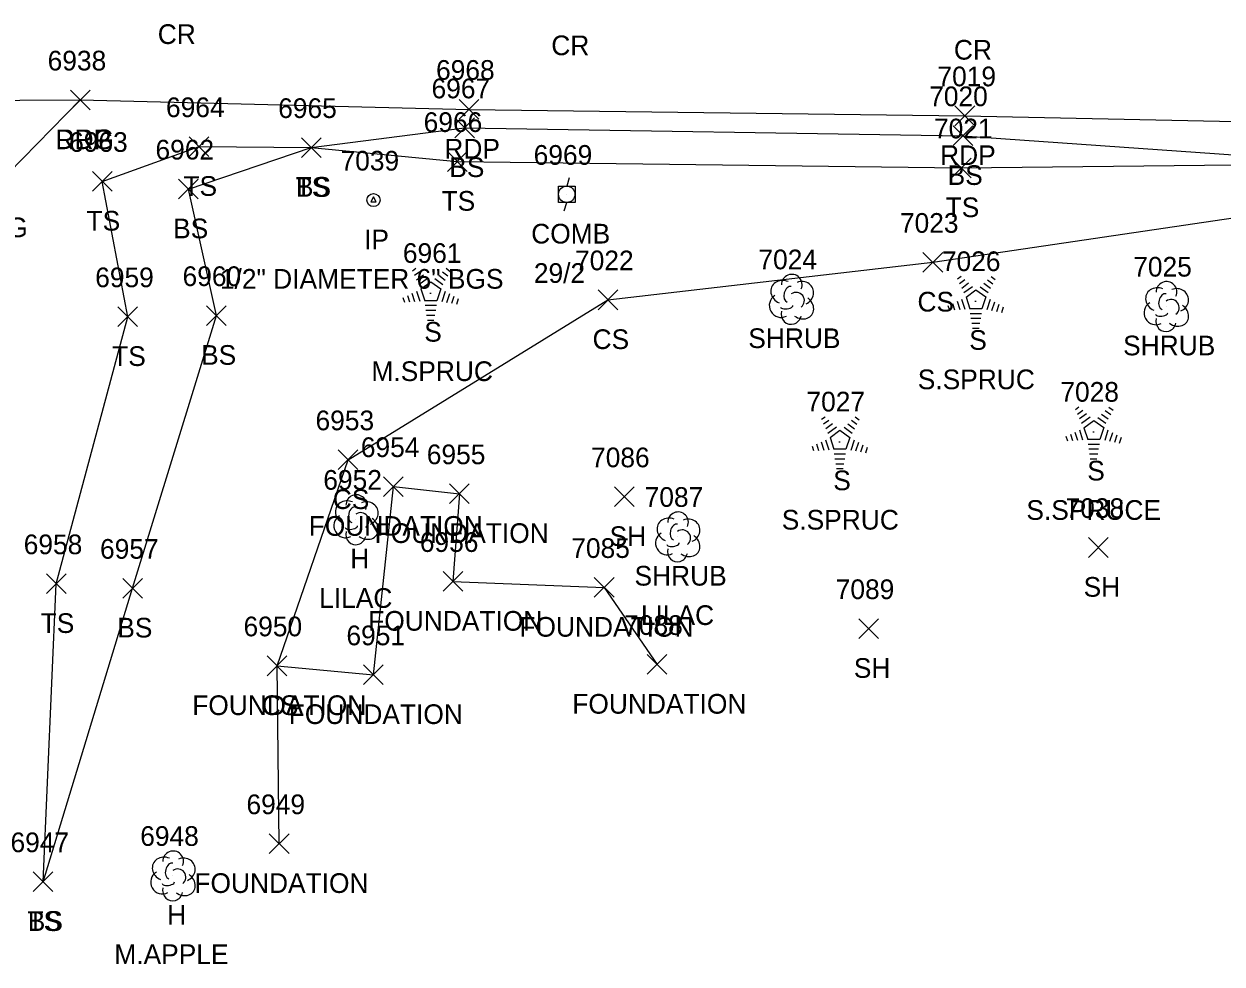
# Model space of a CAD drawing. Extents: x 1443912 to 1445411, y 621446 to 623693.
# Drawn here: x 1445010.6 to 1445132.2, y 622481 to 622576.5 of the extents above; entities that cross this region are included whole.
import ezdxf

# ---------------------------------------------------------------- set-up
doc = ezdxf.new("R2010")
doc.units = 0
for name, color, linetype in [('L_A', 7, 'Continuous'), ('L_C', 7, 'Continuous'), ('L_I', 7, 'Continuous'), ('L_TIC', 7, 'Continuous'), ('LBC', 7, 'Continuous'), ('LELB', 7, 'Continuous'), ('LSH', 7, 'Continuous'), ('LTC', 7, 'Continuous'), ('LTD', 7, 'Continuous'), ('M_A', 7, 'Continuous'), ('M_C', 7, 'Continuous'), ('M_I', 7, 'Continuous'), ('MPIR', 7, 'Continuous'), ('P_A', 7, 'Continuous'), ('P_I', 7, 'Continuous'), ('P_TIC', 7, 'Continuous'), ('PET', 7, 'Continuous'), ('R_A', 7, 'Continuous'), ('R_I', 7, 'Continuous'), ('R_TIC', 7, 'Continuous'), ('RDG', 7, 'Continuous'), ('U_A', 7, 'Continuous'), ('U_C', 7, 'Continuous'), ('U_I', 7, 'Continuous'), ('UP', 7, 'Continuous')]:
    doc.layers.add(name, color=color, linetype=linetype)

msp = doc.modelspace()

# ---------------------------------------------------------------- linework, layer by layer
at = {"layer": 'L_TIC'}
for points in [[(1445054.31, 622564.96), (1445056.31, 622566.96)], [(1445056.31, 622564.96), (1445054.31, 622566.96)], [(1445104.9, 622564.16), (1445106.9, 622566.16)], [(1445106.9, 622564.16), (1445104.9, 622566.16)], [(1445027.35, 622563.05), (1445029.35, 622565.05)], [(1445029.35, 622563.05), (1445027.35, 622565.05)], [(1445038.74, 622562.96), (1445040.74, 622564.96)], [(1445040.74, 622562.96), (1445038.74, 622564.96)], [(1445038.74, 622562.96), (1445040.74, 622564.96)], [(1445040.74, 622562.96), (1445038.74, 622564.96)], [(1445053.56, 622561.54), (1445055.56, 622563.54)], [(1445055.56, 622561.54), (1445053.56, 622563.54)], [(1445104.74, 622560.89), (1445106.74, 622562.89)], [(1445106.74, 622560.89), (1445104.74, 622562.89)], [(1445017.51, 622559.52), (1445019.51, 622561.52)], [(1445019.51, 622559.52), (1445017.51, 622561.52)], [(1445026.27, 622558.74), (1445028.27, 622560.74)], [(1445028.27, 622558.74), (1445026.27, 622560.74)], [(1445101.85, 622551.3), (1445103.85, 622553.3)], [(1445103.85, 622551.3), (1445101.85, 622553.3)], [(1445068.86, 622547.49), (1445070.86, 622549.49)], [(1445070.86, 622547.49), (1445068.86, 622549.49)], [(1445020.11, 622545.77), (1445022.11, 622547.77)], [(1445022.11, 622545.77), (1445020.11, 622547.77)], [(1445029.11, 622545.89), (1445031.11, 622547.89)], [(1445031.11, 622545.89), (1445029.11, 622547.89)], [(1445042.47, 622531.24), (1445044.47, 622533.24)], [(1445044.47, 622531.24), (1445042.47, 622533.24)], [(1445047.08, 622528.52), (1445049.08, 622530.52)], [(1445049.08, 622528.52), (1445047.08, 622530.52)], [(1445053.78, 622527.79), (1445055.78, 622529.79)], [(1445055.78, 622527.79), (1445053.78, 622529.79)], [(1445070.54, 622527.48), (1445072.54, 622529.48)], [(1445072.54, 622527.48), (1445070.54, 622529.48)], [(1445118.67, 622522.33), (1445120.67, 622524.33)], [(1445120.67, 622522.33), (1445118.67, 622524.33)], [(1445012.85, 622518.65), (1445014.85, 622520.65)], [(1445014.85, 622518.65), (1445012.85, 622520.65)], [(1445053.12, 622518.88), (1445055.12, 622520.88)], [(1445055.12, 622518.88), (1445053.12, 622520.88)], [(1445068.48, 622518.27), (1445070.48, 622520.27)], [(1445070.48, 622518.27), (1445068.48, 622520.27)], [(1445020.59, 622518.19), (1445022.59, 622520.19)], [(1445022.59, 622518.19), (1445020.59, 622520.19)], [(1445095.34, 622514.09), (1445097.34, 622516.09)], [(1445097.34, 622514.09), (1445095.34, 622516.09)], [(1445035.26, 622510.31), (1445037.26, 622512.31)], [(1445037.26, 622510.31), (1445035.26, 622512.31)], [(1445035.26, 622510.31), (1445037.26, 622512.31)], [(1445037.26, 622510.31), (1445035.26, 622512.31)], [(1445073.85, 622510.45), (1445075.85, 622512.45)], [(1445075.85, 622510.45), (1445073.85, 622512.45)], [(1445045.05, 622509.4), (1445047.05, 622511.4)], [(1445047.05, 622509.4), (1445045.05, 622511.4)], [(1445035.48, 622492.24), (1445037.48, 622494.24)], [(1445037.48, 622492.24), (1445035.48, 622494.24)], [(1445011.51, 622488.38), (1445013.51, 622490.38)], [(1445013.51, 622488.38), (1445011.51, 622490.38)], [(1445011.51, 622488.38), (1445013.51, 622490.38)], [(1445013.51, 622488.38), (1445011.51, 622490.38)]]:
    msp.add_lwpolyline(points, dxfattribs=at)
at = {"layer": 'LBC'}
msp.add_lwpolyline([(1445036.48, 622493.24), (1445036.26, 622511.31), (1445046.05, 622510.4), (1445048.08, 622529.52), (1445054.78, 622528.79), (1445054.12, 622519.88), (1445069.48, 622519.27), (1445074.85, 622511.45)], dxfattribs=at)
at = {"layer": 'LELB'}
for points in [[(1445012.51, 622489.38), (1445021.59, 622519.19), (1445030.11, 622546.89), (1445027.27, 622559.74), (1445039.74, 622563.96), (1445055.31, 622565.96), (1445105.9, 622565.16), (1445145.89, 622562.33), (1445190.42, 622556.94), (1445194.43, 622528.68), (1445193.76, 622516.24)], [(1445012.51, 622489.38), (1445013.85, 622519.65), (1445021.11, 622546.77), (1445018.51, 622560.52), (1445028.35, 622564.05), (1445039.74, 622563.96), (1445054.56, 622562.54), (1445105.74, 622561.89), (1445145.89, 622562.33), (1445192.07, 622560.53), (1445197.82, 622529.9), (1445197.48, 622516.21)], [(1445036.26, 622511.31), (1445043.47, 622532.24), (1445069.86, 622548.49), (1445102.85, 622552.3), (1445145.72, 622558.66), (1445182.01, 622553.14), (1445180.39, 622526.62), (1445176.92, 622514.89)]]:
    msp.add_lwpolyline(points, dxfattribs=at)
at = {"layer": 'LSH'}
for p, q in [((1445088.48, 622548.59), (1445088.48, 622548.59)), ((1445088.48, 622548.59), (1445088.48, 622548.59)), ((1445126.54, 622547.85), (1445126.54, 622547.85)), ((1445126.54, 622547.85), (1445126.54, 622547.85)), ((1445076.93, 622524.46), (1445076.93, 622524.46)), ((1445076.93, 622524.46), (1445076.93, 622524.46))]:
    msp.add_line(p, q, dxfattribs=at)
for centre in [(1445088.53, 622550.03), (1445126.58, 622549.29), (1445076.98, 622525.89)]:
    msp.add_arc(centre, 1.05, 335.5272, 180.9563, dxfattribs=at)
for centre, major_axis, ratio, start_param, end_param in [((1445087.69, 622549.26), (1.21, -0.51), 0.895232, 1.570796, 4.712389), ((1445088.27, 622549.05), (-0.208, -0.792), 0.645439, 3.141593, 6.283185), ((1445089.52, 622549.17), (-1.14, -0.48), 0.949671, 1.570796, 4.712389), ((1445125.75, 622548.52), (1.21, -0.51), 0.895232, 1.570796, 4.712389), ((1445127.58, 622548.44), (-1.14, -0.48), 0.949671, 1.570796, 4.712389), ((1445087.4, 622547.88), (0.58, -1.04), 0.959034, 3.141593, 6.283185), ((1445088.98, 622548.42), (-0.5, 0.667), 0.989748, 3.141593, 6.283185), ((1445089.48, 622547.76), (-1.09, 0.79), 0.841452, 1.570796, 4.712389), ((1445126.33, 622548.31), (-0.208, -0.792), 0.645439, 3.141593, 6.283185), ((1445127.04, 622547.69), (-0.5, 0.667), 0.989748, 3.141593, 6.283185), ((1445088.48, 622547.09), (0.26, 1.06), 0.942809, 1.570796, 4.712389), ((1445088.02, 622547.84), (-0.625, -0.083), 0.423636, 0, 3.141593), ((1445125.45, 622547.14), (0.58, -1.04), 0.959034, 3.141593, 6.283185), ((1445126.08, 622547.1), (-0.625, -0.083), 0.423636, 0, 3.141593), ((1445127.54, 622547.02), (-1.09, 0.79), 0.841452, 1.570796, 4.712389), ((1445126.54, 622546.35), (0.26, 1.06), 0.942809, 1.570796, 4.712389), ((1445076.14, 622525.12), (1.21, -0.51), 0.895232, 1.570796, 4.712389), ((1445077.97, 622525.04), (-1.14, -0.48), 0.949671, 1.570796, 4.712389), ((1445076.72, 622524.91), (-0.208, -0.792), 0.645439, 3.141593, 6.283185), ((1445077.43, 622524.29), (-0.5, 0.667), 0.989748, 3.141593, 6.283185), ((1445075.85, 622523.75), (0.58, -1.04), 0.959034, 3.141593, 6.283185), ((1445077.93, 622523.62), (-1.09, 0.79), 0.841452, 1.570796, 4.712389), ((1445076.93, 622522.96), (0.26, 1.06), 0.942809, 1.570796, 4.712389), ((1445076.47, 622523.71), (-0.625, -0.083), 0.423636, 0, 3.141593)]:
    msp.add_ellipse(centre, major_axis=major_axis, ratio=ratio, start_param=start_param, end_param=end_param, dxfattribs=at)
at = {"layer": 'LTC'}
for p, q in [((1445050.02, 622551.45), (1445050.37, 622551.71)), ((1445050.23, 622550.98), (1445050.76, 622551.37)), ((1445050.44, 622550.52), (1445051.14, 622551.03)), ((1445050.65, 622550.05), (1445051.53, 622550.69)), ((1445052.68, 622550.99), (1445053.35, 622550.5)), ((1445053.05, 622551.34), (1445053.6, 622550.94)), ((1445053.42, 622551.69), (1445053.84, 622551.38)), ((1445105.36, 622550.62), (1445105.72, 622550.88)), ((1445108.76, 622550.86), (1445109.18, 622550.56)), ((1445050.87, 622549.6), (1445051.88, 622550.33)), ((1445050.87, 622549.6), (1445051.26, 622548.4)), ((1445051.88, 622550.33), (1445052.88, 622549.61)), ((1445052.3, 622550.64), (1445053.11, 622550.06)), ((1445052.88, 622549.61), (1445052.49, 622548.4)), ((1445105.57, 622550.16), (1445106.1, 622550.54)), ((1445105.78, 622549.69), (1445106.48, 622550.2)), ((1445105.99, 622549.23), (1445106.87, 622549.86)), ((1445106.22, 622548.77), (1445107.23, 622549.51)), ((1445107.23, 622549.51), (1445108.22, 622548.78)), ((1445107.65, 622549.82), (1445108.46, 622549.23)), ((1445108.02, 622550.17), (1445108.7, 622549.67)), ((1445108.39, 622550.51), (1445108.94, 622550.12)), ((1445049.05, 622548.73), (1445049.2, 622548.26)), ((1445049.51, 622548.94), (1445049.72, 622548.29)), ((1445049.96, 622549.16), (1445050.23, 622548.33)), ((1445050.42, 622549.38), (1445050.75, 622548.36)), ((1445052.49, 622548.4), (1445051.26, 622548.4)), ((1445053.32, 622549.34), (1445052.98, 622548.3)), ((1445053.76, 622549.09), (1445053.48, 622548.2)), ((1445054.21, 622548.84), (1445053.97, 622548.11)), ((1445054.65, 622548.58), (1445054.47, 622548.01)), ((1445105.31, 622548.34), (1445105.58, 622547.5)), ((1445105.76, 622548.55), (1445106.09, 622547.53)), ((1445106.22, 622548.77), (1445106.6, 622547.58)), ((1445108.22, 622548.78), (1445107.83, 622547.58)), ((1445108.66, 622548.51), (1445108.32, 622547.47)), ((1445109.11, 622548.26), (1445108.82, 622547.37)), ((1445052.45, 622547.9), (1445051.31, 622547.9)), ((1445052.37, 622547.4), (1445051.38, 622547.4)), ((1445104.39, 622547.9), (1445104.55, 622547.43)), ((1445104.85, 622548.12), (1445105.06, 622547.47)), ((1445107.83, 622547.58), (1445106.6, 622547.58)), ((1445107.79, 622547.08), (1445106.65, 622547.08)), ((1445109.55, 622548.01), (1445109.31, 622547.28)), ((1445109.99, 622547.76), (1445109.81, 622547.18)), ((1445052.28, 622546.9), (1445051.45, 622546.9)), ((1445052.2, 622546.4), (1445051.53, 622546.4)), ((1445107.71, 622546.58), (1445106.72, 622546.58)), ((1445107.63, 622546.08), (1445106.8, 622546.08)), ((1445107.54, 622545.58), (1445106.87, 622545.58)), ((1445117.33, 622537.35), (1445117.69, 622537.61)), ((1445120.73, 622537.59), (1445121.15, 622537.29)), ((1445091.55, 622536.35), (1445091.91, 622536.61)), ((1445091.76, 622535.89), (1445092.29, 622536.27)), ((1445094.58, 622536.25), (1445095.13, 622535.85)), ((1445094.95, 622536.59), (1445095.37, 622536.29)), ((1445117.54, 622536.89), (1445118.07, 622537.27)), ((1445117.75, 622536.42), (1445118.46, 622536.93)), ((1445117.96, 622535.95), (1445118.84, 622536.59)), ((1445118.19, 622535.5), (1445119.2, 622536.23)), ((1445119.2, 622536.23), (1445120.2, 622535.51)), ((1445119.62, 622536.55), (1445120.43, 622535.96)), ((1445119.99, 622536.89), (1445120.67, 622536.4)), ((1445120.36, 622537.24), (1445120.91, 622536.84)), ((1445091.97, 622535.42), (1445092.68, 622535.93)), ((1445092.18, 622534.96), (1445093.06, 622535.6)), ((1445092.41, 622534.5), (1445093.42, 622535.24)), ((1445093.42, 622535.24), (1445094.42, 622534.51)), ((1445093.84, 622535.55), (1445094.65, 622534.96)), ((1445094.21, 622535.9), (1445094.89, 622535.4)), ((1445116.82, 622534.85), (1445117.03, 622534.2)), ((1445117.28, 622535.06), (1445117.55, 622534.23)), ((1445117.73, 622535.28), (1445118.06, 622534.26)), ((1445118.19, 622535.5), (1445118.58, 622534.31)), ((1445120.2, 622535.51), (1445119.81, 622534.31)), ((1445120.63, 622535.24), (1445120.3, 622534.2)), ((1445121.08, 622534.99), (1445120.79, 622534.1)), ((1445090.59, 622533.63), (1445090.74, 622533.17)), ((1445091.04, 622533.85), (1445091.25, 622533.2)), ((1445091.5, 622534.07), (1445091.77, 622533.23)), ((1445091.95, 622534.28), (1445092.28, 622533.26)), ((1445092.41, 622534.5), (1445092.79, 622533.31)), ((1445094.42, 622534.51), (1445094.02, 622533.31)), ((1445094.85, 622534.24), (1445094.52, 622533.2)), ((1445095.3, 622533.99), (1445095.01, 622533.11)), ((1445095.74, 622533.74), (1445095.51, 622533.01)), ((1445116.37, 622534.63), (1445116.52, 622534.16)), ((1445119.81, 622534.31), (1445118.58, 622534.31)), ((1445119.77, 622533.81), (1445118.62, 622533.81)), ((1445121.52, 622534.74), (1445121.29, 622534.01)), ((1445121.97, 622534.49), (1445121.78, 622533.91)), ((1445094.02, 622533.31), (1445092.79, 622533.31)), ((1445093.99, 622532.81), (1445092.84, 622532.81)), ((1445096.19, 622533.49), (1445096, 622532.92)), ((1445119.68, 622533.31), (1445118.7, 622533.31)), ((1445119.6, 622532.81), (1445118.77, 622532.81)), ((1445093.9, 622532.31), (1445092.91, 622532.31)), ((1445093.82, 622531.81), (1445092.99, 622531.81)), ((1445093.73, 622531.31), (1445093.06, 622531.31)), ((1445119.52, 622532.31), (1445118.84, 622532.31))]:
    msp.add_line(p, q, dxfattribs=at)
at = {"layer": 'LTD'}
for p, q in [((1445044.27, 622526.2), (1445044.27, 622526.2)), ((1445044.27, 622526.2), (1445044.27, 622526.2)), ((1445025.68, 622490.02), (1445025.68, 622490.02)), ((1445025.68, 622490.02), (1445025.68, 622490.02))]:
    msp.add_line(p, q, dxfattribs=at)
for centre in [(1445044.31, 622527.64), (1445025.72, 622491.45)]:
    msp.add_arc(centre, 1.05, 335.5272, 180.9563, dxfattribs=at)
for centre, major_axis, ratio, start_param, end_param in [((1445043.48, 622526.87), (1.21, -0.51), 0.895232, 1.570796, 4.712389), ((1445045.31, 622526.79), (-1.14, -0.48), 0.949671, 1.570796, 4.712389), ((1445043.18, 622525.5), (0.58, -1.04), 0.959034, 3.141593, 6.283185), ((1445044.06, 622526.66), (-0.208, -0.792), 0.645439, 3.141593, 6.283185), ((1445044.77, 622526.04), (-0.5, 0.667), 0.989748, 3.141593, 6.283185), ((1445043.81, 622525.45), (-0.625, -0.083), 0.423636, 0, 3.141593), ((1445045.27, 622525.37), (-1.09, 0.79), 0.841452, 1.570796, 4.712389), ((1445044.27, 622524.7), (0.26, 1.06), 0.942809, 1.570796, 4.712389), ((1445024.89, 622490.68), (1.21, -0.51), 0.895232, 1.570796, 4.712389), ((1445025.47, 622490.47), (-0.208, -0.792), 0.645439, 3.141593, 6.283185), ((1445026.72, 622490.6), (-1.14, -0.48), 0.949671, 1.570796, 4.712389), ((1445024.59, 622489.31), (0.58, -1.04), 0.959034, 3.141593, 6.283185), ((1445026.18, 622489.85), (-0.5, 0.667), 0.989748, 3.141593, 6.283185), ((1445026.68, 622489.18), (-1.09, 0.79), 0.841452, 1.570796, 4.712389), ((1445025.68, 622488.52), (0.26, 1.06), 0.942809, 1.570796, 4.712389), ((1445025.22, 622489.27), (-0.625, -0.083), 0.423636, 0, 3.141593)]:
    msp.add_ellipse(centre, major_axis=major_axis, ratio=ratio, start_param=start_param, end_param=end_param, dxfattribs=at)
at = {"layer": 'MPIR'}
msp.add_lwpolyline([(1445046.05, 622558.95), (1445045.77, 622558.45), (1445046.34, 622558.45)], close=True, dxfattribs=at)
msp.add_circle((1445046.05, 622558.62), 0.667, dxfattribs=at)
at = {"layer": 'P_TIC'}
for points in [[(1445015.28, 622567.79), (1445017.28, 622569.79)], [(1445017.28, 622567.79), (1445015.28, 622569.79)], [(1445054.76, 622566.84), (1445056.76, 622568.84)], [(1445056.76, 622566.84), (1445054.76, 622568.84)], [(1445105.1, 622566.18), (1445107.1, 622568.18)], [(1445107.1, 622566.18), (1445105.1, 622568.18)]]:
    msp.add_lwpolyline(points, dxfattribs=at)
at = {"layer": 'PET'}
msp.add_lwpolyline([(1444762.32, 622550.87), (1444765.48, 622555.51), (1444771.42, 622562.4), (1444777.98, 622567.72), (1444778.97, 622567.88), (1444793.44, 622574.04), (1444804, 622575.78), (1444819.79, 622575.28), (1444849.9, 622575.24), (1444896.52, 622573.13), (1444944.4, 622570.43), (1444985.66, 622568.62), (1445016.28, 622568.79), (1445055.76, 622567.84), (1445106.1, 622567.18), (1445146.5, 622566.32), (1445185.48, 622566.13), (1445218.5, 622565.93), (1445249.94, 622565.64), (1445288.6, 622564.79), (1445341.53, 622564.99), (1445404.89, 622565.43)], dxfattribs=at)
at = {"layer": 'R_TIC'}
for points in [[(1445015.28, 622567.79), (1445017.28, 622569.79)], [(1445017.28, 622567.79), (1445015.28, 622569.79)]]:
    msp.add_lwpolyline(points, dxfattribs=at)
at = {"layer": 'RDG'}
msp.add_lwpolyline([(1445016.28, 622568.79), (1445007.52, 622559.85), (1445006.06, 622531.93), (1445003.74, 622516.73), (1445004.91, 622489.89)], dxfattribs=at)
at = {"layer": 'UP'}
for p, q in [((1445065.93, 622560.88), (1445065.68, 622560.04)), ((1445064.85, 622558.38), (1445064.85, 622560.04)), ((1445064.85, 622560.04), (1445066.52, 622560.04)), ((1445065.68, 622559.21), (1445065.68, 622559.21)), ((1445066.52, 622560.04), (1445066.52, 622558.38)), ((1445066.52, 622558.38), (1445064.85, 622558.38)), ((1445065.43, 622557.54), (1445065.68, 622558.38))]:
    msp.add_line(p, q, dxfattribs=at)
msp.add_circle((1445065.68, 622559.21), 0.833, dxfattribs=at)

# ---------------------------------------------------------------- texts
at = {"layer": 'L_A'}
for s, p in [('BS', (1445053.75, 622560.96)), ('BS', (1445104.35, 622560.16)), ('TS', (1445026.76, 622559.05)), ('TS', (1445038.15, 622558.96)), ('BS', (1445038.18, 622558.96)), ('TS', (1445052.97, 622557.54)), ('TS', (1445104.15, 622556.89)), ('TS', (1445016.92, 622555.52)), ('BS', (1445025.71, 622554.74)), ('CS', (1445101.29, 622547.3)), ('S', (1445051.21, 622544.24)), ('CS', (1445068.3, 622543.49)), ('SHRUB', (1445084.11, 622543.59)), ('S', (1445106.55, 622543.41)), ('SHRUB', (1445122.17, 622542.85)), ('TS', (1445019.52, 622541.77)), ('BS', (1445028.55, 622541.89)), ('S', (1445118.53, 622530.14)), ('S', (1445092.74, 622529.15)), ('CS', (1445041.92, 622527.24)), ('FOUNDATION', (1445039.48, 622524.52)), ('FOUNDATION', (1445046.17, 622523.79)), ('SH', (1445070.03, 622523.48)), ('H', (1445043.7, 622521.2)), ('SHRUB', (1445072.56, 622519.46)), ('SH', (1445118.16, 622518.33)), ('TS', (1445012.26, 622514.65)), ('FOUNDATION', (1445045.52, 622514.88)), ('BS', (1445020.04, 622514.19)), ('FOUNDATION', (1445060.87, 622514.27)), ('SH', (1445094.83, 622510.09)), ('FOUNDATION', (1445027.65, 622506.31)), ('CS', (1445034.7, 622506.31)), ('FOUNDATION', (1445066.24, 622506.45)), ('FOUNDATION', (1445037.45, 622505.4)), ('FOUNDATION', (1445027.87, 622488.24)), ('TS', (1445010.92, 622484.38)), ('BS', (1445010.95, 622484.38)), ('H', (1445025.11, 622485.02))]:
    msp.add_text(s, height=2, dxfattribs=at).set_placement(p)
at = {"layer": 'L_C'}
for s, p in [('M.SPRUC', (1445045.85, 622540.24)), ('S.SPRUC', (1445101.32, 622539.41)), ('S.SPRUCE', (1445112.35, 622526.14)), ('S.SPRUC', (1445087.51, 622525.15)), ('LILAC', (1445040.54, 622517.2)), ('LILAC', (1445073.21, 622515.46)), ('M.APPLE', (1445019.74, 622481.02))]:
    msp.add_text(s, height=2, dxfattribs=at).set_placement(p)
at = {"layer": 'L_I'}
for s, p in [('6967', (1445051.95, 622568.96)), ('7020', (1445102.48, 622568.16)), ('6964', (1445024.99, 622567.05)), ('6965', (1445036.38, 622566.96)), ('6965', (1445036.38, 622566.96)), ('6966', (1445051.15, 622565.54)), ('7021', (1445102.97, 622564.89)), ('6963', (1445015.15, 622563.52)), ('6962', (1445023.92, 622562.74)), ('7023', (1445099.51, 622555.3)), ('6961', (1445049.04, 622552.24)), ('7022', (1445066.52, 622551.49)), ('7024', (1445085.14, 622551.59)), ('7026', (1445103.77, 622551.41)), ('6960', (1445026.67, 622549.89)), ('7025', (1445123.2, 622550.85)), ('6959', (1445017.8, 622549.77)), ('7028', (1445115.8, 622538.14)), ('7027', (1445090.02, 622537.15)), ('6953', (1445040.17, 622535.24)), ('6954', (1445044.77, 622532.52)), ('6955', (1445051.47, 622531.79)), ('7086', (1445068.15, 622531.48)), ('6952', (1445040.96, 622529.2)), ('7087', (1445073.59, 622527.46)), ('7038', (1445116.33, 622526.33)), ('6958', (1445010.54, 622522.65)), ('6957', (1445018.29, 622522.19)), ('6956', (1445050.76, 622522.88)), ('7085', (1445066.14, 622522.27)), ('7089', (1445092.99, 622518.09)), ('6950', (1445032.86, 622514.31)), ('6950', (1445032.86, 622514.31)), ('6951', (1445043.31, 622513.4)), ('7088', (1445071.51, 622514.45)), ('6949', (1445033.16, 622496.24)), ('6948', (1445022.37, 622493.02)), ('6947', (1445009.2, 622492.38)), ('6947', (1445009.2, 622492.38))]:
    msp.add_text(s, height=2, dxfattribs=at).set_placement(p)
at = {"layer": 'LTC'}
for p in [(1445051.77, 622549.34), (1445107.11, 622548.52), (1445119.08, 622535.25), (1445093.3, 622534.25)]:
    msp.add_text('.', height=1.04, rotation=270, dxfattribs=at).set_placement(p)
at = {"layer": 'M_A'}
msp.add_text('IP', height=2, dxfattribs=at).set_placement((1445045.1, 622553.62))
at = {"layer": 'M_C'}
msp.add_text('1/2" DIAMETER 6" BGS', height=2, dxfattribs=at).set_placement((1445030.46, 622549.62))
at = {"layer": 'M_I'}
msp.add_text('7039', height=2, dxfattribs=at).set_placement((1445042.71, 622561.62))
at = {"layer": 'P_A'}
for s, p in [('CR', (1445024.15, 622574.48)), ('CR', (1445064.11, 622573.34)), ('CR', (1445104.99, 622572.89)), ('RDP', (1445013.77, 622563.79)), ('RDP', (1445053.25, 622562.84)), ('RDP', (1445103.59, 622562.18))]:
    msp.add_text(s, height=2, dxfattribs=at).set_placement(p)
at = {"layer": 'P_I'}
for s, p in [('6938', (1445012.97, 622571.79)), ('6968', (1445052.41, 622570.84)), ('7019', (1445103.32, 622570.18))]:
    msp.add_text(s, height=2, dxfattribs=at).set_placement(p)
at = {"layer": 'R_A'}
for p in [(1445013.77, 622563.79), (1445005.01, 622554.85)]:
    msp.add_text('DRG', height=2, dxfattribs=at).set_placement(p)
at = {"layer": 'R_I'}
msp.add_text('6938', height=2, dxfattribs=at).set_placement((1445012.97, 622571.79))
at = {"layer": 'U_A'}
msp.add_text('COMB', height=2, dxfattribs=at).set_placement((1445062.07, 622554.21))
at = {"layer": 'U_C'}
msp.add_text('29/2', height=2, dxfattribs=at).set_placement((1445062.34, 622550.21))
at = {"layer": 'U_I'}
msp.add_text('6969', height=2, dxfattribs=at).set_placement((1445062.32, 622562.21))

doc.saveas('drawing.dxf')
